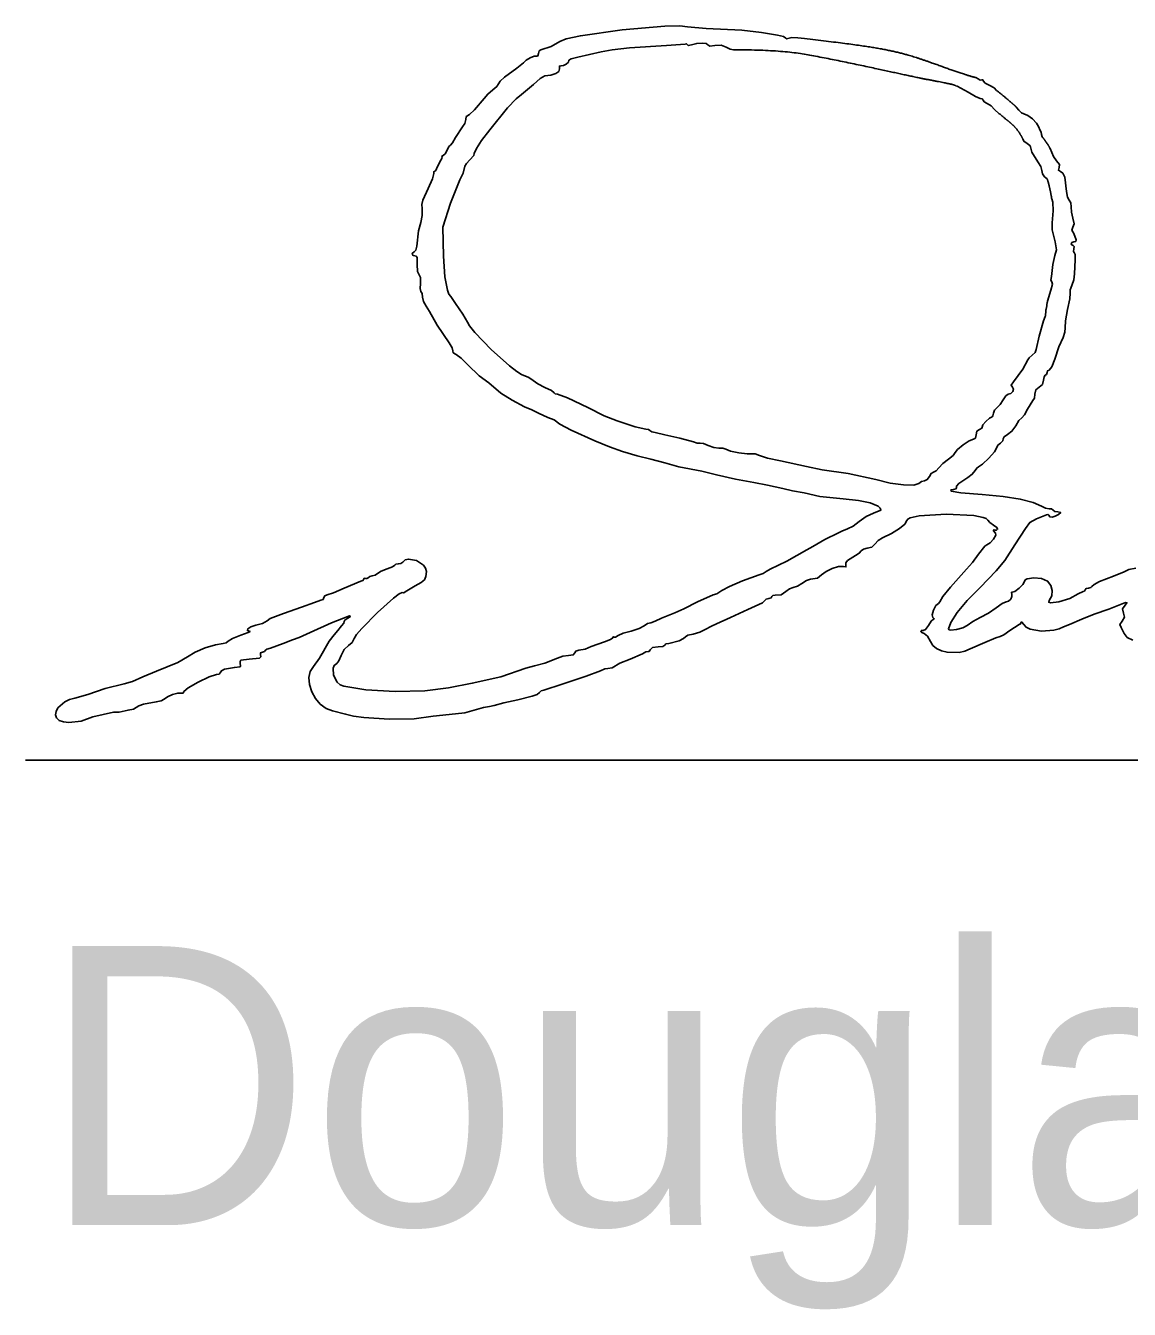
# Model space of a CAD drawing. Extents: x 0 to 34, y -3.9 to 26.2.
# Drawn here: x 24.719 to 25.273, y 6.878 to 7.522 of the extents above; entities that cross this region are included whole.
import ezdxf

# ---------------------------------------------------------------- set-up
doc = ezdxf.new("R2010")
doc.units = 0
doc.layers.add('SH_Data', color=7, linetype='Continuous')
doc.layers.add('SH_Text', color=7, linetype='Continuous')

msp = doc.modelspace()

# ---------------------------------------------------------------- linework, layer by layer
at = {"layer": 'SH_Data'}
msp.add_line((24.71885, 7.15315), (28.21885, 7.15315), dxfattribs=at)
at = {"layer": 'SH_Text'}
msp.add_line((25.21974, 7.46366), (25.21939, 7.46448), dxfattribs=at)
for points in [[(25.10962, 7.51516), (25.10641, 7.51556), (25.10333, 7.5156), (25.10137, 7.51518), (25.10063, 7.51498), (25.10032, 7.5154), (25.09911, 7.51616), (25.0962, 7.51677), (25.08817, 7.51814), (25.0783, 7.51932), (25.06027, 7.52021), (25.05095, 7.52108), (25.04714, 7.5216), (25.03955, 7.52141), (25.0182, 7.51949), (24.99725, 7.51652), (24.99013, 7.51501), (24.98699, 7.51369), (24.98255, 7.5112), (24.97738, 7.50943), (24.97654, 7.5089), (24.97619, 7.50764), (24.97594, 7.50653), (24.97535, 7.50638), (24.97399, 7.50635), (24.97196, 7.50555), (24.96994, 7.50433), (24.96864, 7.50302), (24.96531, 7.5002), (24.95915, 7.4957), (24.95704, 7.49369), (24.95622, 7.4924), (24.95536, 7.49112), (24.95327, 7.4894), (24.95078, 7.48729), (24.94896, 7.48508), (24.94414, 7.47935), (24.94156, 7.47699), (24.94019, 7.47628), (24.93987, 7.47596), (24.93973, 7.47455), (24.93924, 7.47257), (24.93805, 7.47085), (24.93458, 7.46551), (24.93308, 7.46281), (24.932, 7.46169), (24.93118, 7.46092), (24.93031, 7.45908), (24.92936, 7.45724), (24.92835, 7.45648), (24.92776, 7.45632), (24.92784, 7.45593), (24.92773, 7.4549), (24.92668, 7.45321), (24.92497, 7.44985), (24.92473, 7.44901), (24.92413, 7.44867), (24.92368, 7.44831), (24.92376, 7.44744), (24.92309, 7.4447), (24.92081, 7.43984), (24.91811, 7.43399), (24.91773, 7.43193), (24.9178, 7.42984), (24.91776, 7.4263), (24.91711, 7.4229), (24.91602, 7.4186), (24.91512, 7.41096), (24.91464, 7.40905), (24.91385, 7.40806), (24.91304, 7.40755), (24.91286, 7.40691), (24.91325, 7.40636), (24.91419, 7.40613), (24.91485, 7.40594), (24.91524, 7.40525), (24.91532, 7.40173), (24.91543, 7.39824), (24.91625, 7.39661), (24.91702, 7.39521), (24.91694, 7.39233), (24.91683, 7.38967), (24.91724, 7.38829), (24.91781, 7.38726), (24.91805, 7.38546), (24.91856, 7.38318), (24.91977, 7.38096), (24.92148, 7.37822), (24.92537, 7.37143), (24.93134, 7.36254), (24.93292, 7.36001), (24.93324, 7.35842), (24.93347, 7.35755), (24.93481, 7.35671), (24.93742, 7.35483), (24.94072, 7.35145), (24.94637, 7.34596), (24.9513, 7.34237), (24.95728, 7.33726), (24.96303, 7.33379), (24.96922, 7.33039), (24.97279, 7.32887), (24.97629, 7.32727), (24.98096, 7.32503), (24.98399, 7.32378), (24.98688, 7.32175), (24.99255, 7.31867), (25.0044, 7.31334), (25.01178, 7.31025), (25.01829, 7.30804), (25.02567, 7.30583), (25.03261, 7.30414), (25.03968, 7.30232), (25.04662, 7.30034), (25.05811, 7.29815), (25.0656, 7.29627), (25.07515, 7.29416), (25.08426, 7.2924), (25.09121, 7.29104), (25.09888, 7.28933), (25.10365, 7.28826), (25.10949, 7.2873), (25.11734, 7.28541), (25.12906, 7.28415), (25.13673, 7.28343), (25.14271, 7.28217), (25.14662, 7.28049), (25.14767, 7.27952), (25.14805, 7.27849), (25.14432, 7.27702), (25.14067, 7.27539), (25.13716, 7.27287), (25.13404, 7.27051), (25.13134, 7.26924), (25.12846, 7.268), (25.12672, 7.26724), (25.11995, 7.26377), (25.11382, 7.2603), (25.11087, 7.25867), (25.10083, 7.25294), (25.09243, 7.24901), (25.09043, 7.24777), (25.08899, 7.24678), (25.08687, 7.24614), (25.07854, 7.24304), (25.07198, 7.24033), (25.0682, 7.23816), (25.0657, 7.23663), (25.06381, 7.23599), (25.05605, 7.23252), (25.04912, 7.22905), (25.0446, 7.22698), (25.03797, 7.22431), (25.03474, 7.22291), (25.03256, 7.2221), (25.03091, 7.22164), (25.02929, 7.22052), (25.02668, 7.2191), (25.02263, 7.21791), (25.01862, 7.21681), (25.01612, 7.21559), (25.01493, 7.21484), (25.0141, 7.21487), (25.01369, 7.21501), (25.01352, 7.21455), (25.0123, 7.21359), (25.00939, 7.21253), (25.00267, 7.21008), (24.99967, 7.20877), (24.99637, 7.20835), (24.99498, 7.20788), (24.99442, 7.20691), (24.99369, 7.20592), (24.99134, 7.20561), (24.98844, 7.20524), (24.9858, 7.20434), (24.97939, 7.20171), (24.97415, 7.20042), (24.96981, 7.1992), (24.95729, 7.19491), (24.94299, 7.19171), (24.93105, 7.18942), (24.9191, 7.18796), (24.90423, 7.18763), (24.88962, 7.18839), (24.87846, 7.19018), (24.87671, 7.19099), (24.87523, 7.19231), (24.8733, 7.19579), (24.87309, 7.19931), (24.87375, 7.20067), (24.87499, 7.20156), (24.87607, 7.2029), (24.87721, 7.20556), (24.87873, 7.20858), (24.8808, 7.21058), (24.88265, 7.2122), (24.88373, 7.21412), (24.88494, 7.2161), (24.88761, 7.21925), (24.89547, 7.22726), (24.90346, 7.23447), (24.90631, 7.23662), (24.90777, 7.2372), (24.90857, 7.23706), (24.90923, 7.2375), (24.91428, 7.24064), (24.91736, 7.24228), (24.91902, 7.24363), (24.91973, 7.24527), (24.91994, 7.24779), (24.91957, 7.24948), (24.91848, 7.25101), (24.91493, 7.25329), (24.91092, 7.254), (24.90924, 7.25356), (24.90805, 7.25249), (24.90717, 7.25187), (24.90583, 7.25162), (24.90464, 7.25142), (24.90414, 7.25094), (24.903, 7.25012), (24.90027, 7.24912), (24.89724, 7.24795), (24.89539, 7.24676), (24.89421, 7.2459), (24.8928, 7.24554), (24.89153, 7.24528), (24.89068, 7.24466), (24.89006, 7.24418), (24.88932, 7.24428), (24.88875, 7.24436), (24.88852, 7.24386), (24.88806, 7.24321), (24.88697, 7.24294), (24.87864, 7.23947), (24.87336, 7.23701), (24.8702, 7.23599), (24.86904, 7.23561), (24.86855, 7.23469), (24.8681, 7.23377), (24.86701, 7.23339), (24.86375, 7.23221), (24.85727, 7.22994), (24.8483, 7.22677), (24.84287, 7.22471), (24.84151, 7.22422), (24.83997, 7.22303), (24.83762, 7.22168), (24.83433, 7.22077), (24.83193, 7.22008), (24.83042, 7.21909), (24.83014, 7.21817), (24.83144, 7.2177), (24.83055, 7.21713), (24.82688, 7.21584), (24.8227, 7.21422), (24.82055, 7.21286), (24.8195, 7.21204), (24.81794, 7.2117), (24.81409, 7.21106), (24.809, 7.20943), (24.80391, 7.20726), (24.80005, 7.20502), (24.79521, 7.20214), (24.78992, 7.19997), (24.78455, 7.1978), (24.7776, 7.19488), (24.77246, 7.19265), (24.76829, 7.19139), (24.75878, 7.18903), (24.75006, 7.18607), (24.74355, 7.1843), (24.74087, 7.18361), (24.7385, 7.18247), (24.73506, 7.17935), (24.73415, 7.1776), (24.7339, 7.17589), (24.73439, 7.17435), (24.73571, 7.17308), (24.73782, 7.17228), (24.74052, 7.172), (24.74677, 7.17273), (24.75252, 7.17482), (24.76297, 7.17719), (24.7657, 7.17726), (24.77022, 7.17821), (24.77296, 7.1787), (24.77435, 7.17955), (24.77561, 7.18038), (24.77805, 7.18122), (24.78435, 7.18233), (24.78677, 7.18284), (24.78832, 7.18376), (24.78996, 7.18498), (24.79254, 7.18609), (24.79518, 7.18679), (24.79704, 7.18679), (24.79789, 7.18682), (24.79824, 7.18755), (24.80043, 7.18947), (24.80545, 7.19233), (24.81097, 7.19493), (24.81468, 7.19606), (24.81594, 7.19631), (24.81647, 7.1969), (24.81708, 7.19795), (24.81871, 7.19885), (24.82362, 7.19969), (24.82642, 7.19995), (24.82673, 7.20052), (24.82657, 7.20155), (24.82643, 7.2026), (24.8269, 7.20321), (24.83101, 7.20372), (24.83625, 7.20436), (24.83692, 7.20501), (24.83674, 7.20607), (24.83675, 7.20701), (24.83764, 7.20735), (24.83863, 7.20757), (24.83904, 7.20811), (24.8398, 7.2088), (24.84164, 7.20939), (24.8481, 7.21167), (24.85281, 7.21342), (24.85611, 7.2147), (24.86161, 7.21725), (24.87233, 7.22205), (24.88144, 7.22551), (24.88184, 7.22517), (24.88047, 7.22437), (24.87894, 7.22344), (24.87865, 7.22271), (24.87852, 7.22181), (24.87737, 7.22049), (24.8755, 7.2182), (24.87374, 7.21601), (24.87121, 7.21287), (24.8663, 7.20431), (24.86323, 7.20015), (24.86158, 7.19764), (24.86098, 7.19452), (24.8613, 7.19104), (24.86244, 7.18749), (24.86427, 7.18412), (24.86669, 7.18121), (24.86957, 7.17903), (24.87281, 7.17785), (24.8794, 7.17623), (24.88338, 7.17523), (24.88861, 7.17445), (24.90119, 7.17365), (24.91387, 7.1739), (24.92337, 7.17527), (24.93142, 7.1761), (24.93924, 7.17691), (24.94855, 7.1796), (24.9517, 7.18005), (24.95394, 7.18061), (24.95882, 7.18191), (24.96577, 7.18346), (24.973, 7.18528), (24.97549, 7.18604), (24.97679, 7.18706), (24.97759, 7.1879), (24.97889, 7.18825), (24.98813, 7.19124), (25.00006, 7.19525), (25.00729, 7.19792), (25.00955, 7.19893), (25.01094, 7.19908), (25.01318, 7.19949), (25.01699, 7.20177), (25.0222, 7.20382), (25.02837, 7.20655), (25.03013, 7.20753), (25.03117, 7.20763), (25.03171, 7.20767), (25.03225, 7.20853), (25.03348, 7.20961), (25.03618, 7.20995), (25.03856, 7.21021), (25.03956, 7.21082), (25.04016, 7.21143), (25.04162, 7.21169), (25.04675, 7.21299), (25.04903, 7.21411), (25.04997, 7.21507), (25.0511, 7.21578), (25.05382, 7.21641), (25.05717, 7.21731), (25.05982, 7.21868), (25.06306, 7.22037), (25.06553, 7.22156), (25.07254, 7.22469), (25.08122, 7.22865), (25.08672, 7.23128), (25.08859, 7.23205), (25.08963, 7.23307), (25.09044, 7.23391), (25.09173, 7.23426), (25.09289, 7.23453), (25.09338, 7.23518), (25.09382, 7.23579), (25.0949, 7.23595), (25.09799, 7.23608), (25.10038, 7.23779), (25.1022, 7.23909), (25.10407, 7.23969), (25.10613, 7.24035), (25.10842, 7.2418), (25.1107, 7.24325), (25.11276, 7.24391), (25.11619, 7.24437), (25.11823, 7.24608), (25.12051, 7.24784), (25.12364, 7.24933), (25.12681, 7.25024), (25.12919, 7.25025), (25.13048, 7.25008), (25.13046, 7.251), (25.13047, 7.25216), (25.1313, 7.25337), (25.13528, 7.25578), (25.13714, 7.25689), (25.1382, 7.25812), (25.13927, 7.25906), (25.14119, 7.25943), (25.14341, 7.25995), (25.14506, 7.26154), (25.14672, 7.26331), (25.14877, 7.26462), (25.15342, 7.26687), (25.15735, 7.2693), (25.16007, 7.27157), (25.16108, 7.27332), (25.16152, 7.27403), (25.16276, 7.27465), (25.1672, 7.27562), (25.18078, 7.27648), (25.19464, 7.27582), (25.19944, 7.27492), (25.20091, 7.27431), (25.20162, 7.27361), (25.2027, 7.27236), (25.20462, 7.27108), (25.20625, 7.26991), (25.20663, 7.26893), (25.20602, 7.26848), (25.2053, 7.26858), (25.20472, 7.26869), (25.20449, 7.26823), (25.20555, 7.26703), (25.20565, 7.26595), (25.20449, 7.26399), (25.20279, 7.26209), (25.20123, 7.26121), (25.20013, 7.26052), (25.19709, 7.2564), (25.19407, 7.25225), (25.191, 7.24887), (25.18291, 7.23996), (25.17916, 7.23515), (25.17758, 7.23253), (25.17691, 7.23165), (25.17561, 7.23068), (25.17443, 7.22846), (25.17381, 7.2261), (25.17415, 7.22466), (25.17481, 7.22407), (25.17436, 7.22385), (25.1732, 7.22294), (25.17186, 7.22076), (25.17047, 7.21861), (25.16921, 7.21812), (25.16838, 7.21823), (25.16803, 7.21784), (25.16853, 7.21718), (25.16974, 7.21665), (25.17137, 7.2153), (25.1729, 7.21258), (25.17411, 7.2107), (25.17602, 7.20917), (25.17846, 7.20801), (25.18125, 7.20726), (25.18727, 7.2071), (25.19017, 7.20775), (25.19277, 7.20893), (25.20015, 7.21214), (25.20575, 7.21447), (25.20783, 7.21516), (25.2098, 7.21605), (25.21279, 7.2182), (25.21744, 7.22124), (25.21811, 7.22155), (25.21841, 7.22232), (25.2188, 7.22242), (25.21969, 7.22112), (25.22093, 7.21987), (25.22298, 7.2189), (25.2286, 7.21792), (25.23475, 7.21827), (25.23746, 7.21897), (25.23962, 7.22004), (25.24274, 7.22124), (25.24884, 7.22382), (25.25512, 7.22643), (25.2625, 7.22895), (25.27073, 7.23222), (25.27151, 7.23208), (25.27056, 7.23088), (25.26926, 7.22901), (25.26974, 7.22689), (25.27024, 7.22479), (25.26911, 7.22292), (25.26801, 7.2212), (25.26857, 7.21967), (25.27015, 7.21667), (25.27163, 7.21463), (25.27442, 7.21338)], [(25.23055, 7.37567), (25.2296, 7.37358), (25.2275, 7.36577), (25.22604, 7.3591), (25.22544, 7.35767), (25.22396, 7.35626), (25.22247, 7.35501), (25.22185, 7.35395), (25.21924, 7.34929), (25.21452, 7.34293), (25.21334, 7.34117), (25.214, 7.34018), (25.21454, 7.33926), (25.2142, 7.3381), (25.21322, 7.33711), (25.21186, 7.33669), (25.21069, 7.33586), (25.20941, 7.33387), (25.20793, 7.33155), (25.20627, 7.32995), (25.20501, 7.32867), (25.20449, 7.32713), (25.20429, 7.32591), (25.20383, 7.3254), (25.20248, 7.3247), (25.20071, 7.3231), (25.19924, 7.32136), (25.19882, 7.32024), (25.19862, 7.3196), (25.19753, 7.31907), (25.19623, 7.31818), (25.19581, 7.31637), (25.19547, 7.31472), (25.19453, 7.31412), (25.19233, 7.31326), (25.18927, 7.31129), (25.18656, 7.30906), (25.18539, 7.30745), (25.18438, 7.30602), (25.18194, 7.30415), (25.17909, 7.30197), (25.17707, 7.2998), (25.1757, 7.29826), (25.17442, 7.29762), (25.17331, 7.29699), (25.17237, 7.29545), (25.17131, 7.2939), (25.16989, 7.29328), (25.1684, 7.29289), (25.16714, 7.29196), (25.16449, 7.29109), (25.15941, 7.29119), (25.15277, 7.29216), (25.14546, 7.29393), (25.13157, 7.29691), (25.1186, 7.29874), (25.11074, 7.30044), (25.09772, 7.30324), (25.09118, 7.30469), (25.08704, 7.30604), (25.08496, 7.30681), (25.08338, 7.30685), (25.08085, 7.3068), (25.07672, 7.30733), (25.07262, 7.30819), (25.0702, 7.30909), (25.06875, 7.30961), (25.06673, 7.30968), (25.06416, 7.30997), (25.0614, 7.31098), (25.05902, 7.31193), (25.05738, 7.31208), (25.05591, 7.31213), (25.05393, 7.31286), (25.0471, 7.31464), (25.03967, 7.3164), (25.03473, 7.31759), (25.03314, 7.31786), (25.03215, 7.3185), (25.03133, 7.31907), (25.03015, 7.31917), (25.0248, 7.32034), (25.01569, 7.32329), (25.00918, 7.32587), (25.00093, 7.33007), (24.99077, 7.33496), (24.98578, 7.33669), (24.98453, 7.33691), (24.984, 7.33745), (24.98266, 7.33855), (24.97944, 7.34014), (24.97584, 7.34195), (24.97359, 7.34361), (24.97134, 7.34514), (24.96775, 7.34663), (24.96527, 7.34806), (24.96158, 7.35094), (24.95246, 7.35919), (24.9442, 7.36772), (24.94158, 7.37094), (24.9406, 7.37285), (24.93819, 7.3768), (24.9345, 7.38226), (24.93219, 7.38573), (24.93126, 7.38695), (24.93047, 7.38895), (24.92928, 7.39553), (24.92856, 7.40589), (24.92826, 7.42045), (24.93205, 7.4326), (24.93666, 7.44433), (24.93841, 7.44754), (24.93929, 7.45106), (24.94005, 7.45247), (24.94183, 7.45432), (24.94379, 7.45648), (24.94394, 7.45755), (24.94506, 7.45996), (24.94764, 7.46392), (24.95181, 7.46934), (24.96067, 7.48036), (24.96499, 7.48488), (24.96774, 7.48708), (24.97367, 7.49207), (24.97712, 7.49514), (24.97944, 7.49641), (24.98247, 7.49672), (24.98492, 7.49753), (24.98648, 7.49868), (24.98682, 7.50001), (24.98673, 7.50132), (24.98752, 7.50146), (24.98874, 7.50158), (24.99014, 7.50234), (24.99119, 7.50335), (24.99138, 7.50423), (24.99258, 7.50492), (24.99598, 7.50577), (25.00769, 7.50847), (25.01315, 7.50947), (25.02196, 7.51048), (25.04043, 7.51159), (25.04976, 7.51232), (25.05053, 7.51255), (25.05084, 7.51211), (25.05139, 7.51164), (25.05307, 7.51206), (25.05561, 7.51269), (25.05829, 7.51287), (25.0604, 7.51263), (25.06126, 7.51196), (25.06214, 7.5114), (25.06476, 7.5116), (25.06794, 7.51175), (25.07037, 7.51081), (25.07232, 7.50987), (25.07403, 7.50953)], [(25.18567, 7.49145), (25.18633, 7.4912), (25.19184, 7.48816), (25.1955, 7.48602), (25.19785, 7.48512), (25.19886, 7.48486), (25.19928, 7.48423), (25.19989, 7.48337), (25.20137, 7.48255), (25.20332, 7.48134), (25.20506, 7.47956), (25.20744, 7.47745)], [(25.20609, 7.48912), (25.2049, 7.49036), (25.20275, 7.49153), (25.2003, 7.49281), (25.19928, 7.49394), (25.19911, 7.49449), (25.19871, 7.49439), (25.19792, 7.4943), (25.19683, 7.4949), (25.19571, 7.49553)], [(25.22892, 7.4659), (25.2286, 7.46705), (25.22851, 7.46824), (25.22795, 7.46905), (25.22706, 7.47107), (25.2262, 7.47274), (25.22416, 7.47481), (25.22177, 7.47657), (25.21983, 7.47731), (25.21855, 7.47789), (25.21723, 7.47926), (25.21611, 7.48057)], [(25.21974, 7.46366), (25.22138, 7.46257), (25.22278, 7.46157), (25.22313, 7.46078), (25.22378, 7.45819), (25.22684, 7.45329), (25.22823, 7.4509), (25.22882, 7.44897), (25.22917, 7.44729), (25.23009, 7.44583), (25.23146, 7.44472)], [(25.2759, 7.24953), (25.27248, 7.24875), (25.27005, 7.24767), (25.26484, 7.24545), (25.25778, 7.24275), (25.25506, 7.24125), (25.25397, 7.24018), (25.25346, 7.23968), (25.25223, 7.23947), (25.251, 7.23921), (25.25049, 7.2386), (25.2502, 7.23798), (25.24948, 7.23773), (25.24709, 7.23656), (25.24285, 7.23425), (25.2374, 7.23256), (25.23316, 7.23204), (25.23225, 7.23239), (25.23256, 7.23323), (25.23378, 7.23551), (25.23402, 7.23821), (25.23331, 7.24083), (25.23171, 7.24287), (25.22863, 7.24419), (25.22478, 7.2446), (25.2215, 7.24412), (25.22049, 7.24354), (25.22011, 7.24275), (25.21927, 7.24128), (25.21736, 7.23935), (25.21529, 7.23778), (25.21396, 7.23734), (25.21357, 7.23728), (25.21371, 7.23646), (25.21377, 7.23517), (25.21317, 7.23389), (25.21212, 7.23291), (25.21082, 7.23252), (25.20886, 7.23166), (25.20594, 7.22958), (25.20207, 7.22695), (25.19785, 7.22474), (25.19411, 7.22277), (25.1914, 7.22073), (25.1892, 7.21948), (25.18602, 7.2186), (25.18316, 7.21834), (25.18226, 7.21852), (25.18192, 7.21894), (25.18308, 7.22227), (25.18634, 7.22716), (25.19136, 7.23315), (25.19779, 7.2398), (25.20588, 7.24812), (25.21015, 7.25335), (25.21525, 7.26107), (25.22055, 7.26929), (25.22271, 7.27239), (25.22619, 7.27416), (25.23118, 7.2762), (25.23196, 7.27643), (25.23227, 7.27597), (25.23274, 7.27526), (25.23394, 7.2751), (25.23551, 7.27546), (25.23709, 7.27633), (25.2383, 7.27744), (25.23687, 7.27763), (25.23537, 7.27792), (25.23441, 7.27857), (25.23359, 7.27914), (25.23241, 7.27925), (25.23069, 7.27955), (25.2286, 7.28059), (25.22442, 7.28247), (25.21798, 7.28407), (25.20941, 7.28537), (25.19885, 7.28634), (25.18818, 7.28729), (25.18326, 7.28815), (25.18319, 7.28873), (25.1844, 7.28894), (25.18565, 7.28917), (25.1859, 7.2897), (25.18601, 7.29064), (25.18712, 7.29193), (25.19161, 7.29496), (25.19391, 7.29658), (25.19536, 7.29836), (25.19623, 7.29968), (25.1971, 7.30023), (25.19907, 7.30156), (25.20214, 7.30458), (25.20498, 7.30785), (25.20622, 7.30994), (25.20675, 7.31109), (25.20802, 7.31222), (25.20918, 7.31331), (25.20946, 7.31438), (25.20992, 7.31541), (25.21152, 7.31644), (25.21375, 7.31816), (25.21569, 7.32089), (25.2173, 7.32346), (25.21871, 7.32481), (25.22011, 7.32629), (25.22169, 7.32915), (25.22435, 7.33359), (25.22504, 7.33477), (25.22532, 7.33676), (25.2258, 7.33898), (25.22749, 7.34032), (25.22917, 7.34164), (25.22966, 7.34377), (25.22992, 7.34551), (25.23053, 7.34624), (25.23114, 7.34662), (25.2314, 7.34754), (25.23172, 7.34846), (25.23248, 7.34884), (25.23375, 7.35043), (25.23526, 7.35427), (25.23733, 7.3605), (25.2395, 7.36518), (25.24037, 7.3678), (25.24045, 7.37004), (25.24061, 7.37353), (25.2417, 7.37916), (25.2428, 7.38456), (25.243, 7.38747), (25.24308, 7.38904), (25.24391, 7.39122), (25.24484, 7.39405), (25.24518, 7.39716), (25.24546, 7.40418), (25.24549, 7.40678), (25.24506, 7.40787), (25.24469, 7.40838), (25.24485, 7.4096), (25.24498, 7.41085), (25.24448, 7.41134), (25.24382, 7.41159), (25.24355, 7.41221), (25.24393, 7.41282), (25.24485, 7.41308), (25.2458, 7.41338), (25.2461, 7.41424), (25.24478, 7.41726), (25.2439, 7.41907), (25.24442, 7.42046), (25.24499, 7.42212), (25.24433, 7.42498), (25.24362, 7.42804), (25.24346, 7.43077), (25.2433, 7.43275), (25.24254, 7.43399), (25.24168, 7.43559), (25.24124, 7.43843), (25.2403, 7.44554), (25.2394, 7.44754), (25.23823, 7.44844), (25.23716, 7.44909), (25.23746, 7.45038), (25.23765, 7.45199), (25.23619, 7.45386), (25.23463, 7.4559), (25.23383, 7.45803), (25.23295, 7.45999)], [(25.23378, 7.43478), (25.23425, 7.43299), (25.23446, 7.4287), (25.23392, 7.42262), (25.23402, 7.41919), (25.23546, 7.41308), (25.23611, 7.40922), (25.23538, 7.40625), (25.2344, 7.40171), (25.23357, 7.39573), (25.2334, 7.39385), (25.23385, 7.39311), (25.23409, 7.39195), (25.2334, 7.38899), (25.23168, 7.38347)]]:
    msp.add_lwpolyline(points, dxfattribs=at)
for points in [[(25.07403, 7.50953), (25.09799, 7.50953), (25.12547, 7.50437), (25.15079, 7.49896), (25.16875, 7.49506), (25.18429, 7.49218), (25.18567, 7.49145)], [(25.19571, 7.49553), (25.18831, 7.49754), (25.1689, 7.50474), (25.15397, 7.50907), (25.13233, 7.51253), (25.10962, 7.51516)], [(25.21611, 7.48057), (25.21487, 7.48185), (25.21249, 7.48383), (25.20861, 7.48714), (25.20609, 7.48912)], [(25.20744, 7.47745), (25.21048, 7.47497), (25.21246, 7.47335), (25.21517, 7.47093), (25.21751, 7.46798), (25.21912, 7.46507), (25.21974, 7.46366)], [(25.23295, 7.45999), (25.23213, 7.46152), (25.23151, 7.46239), (25.2308, 7.46336), (25.23029, 7.46415), (25.22976, 7.46491), (25.22892, 7.4659)], [(25.23146, 7.44472), (25.23189, 7.44352), (25.23231, 7.442), (25.23268, 7.44034), (25.23337, 7.43724), (25.23378, 7.43478)], [(25.23168, 7.38347), (25.23125, 7.38148), (25.23125, 7.38047), (25.23076, 7.37882), (25.23076, 7.37732), (25.23055, 7.37567)]]:
    msp.add_open_spline(points, degree=2, dxfattribs=at)

# ---------------------------------------------------------------- texts
msp.add_text('Douglas A. Gruver, P.E.', height=0.1399997, dxfattribs=at).set_placement((24.72696, 6.91986))

doc.saveas('drawing.dxf')
